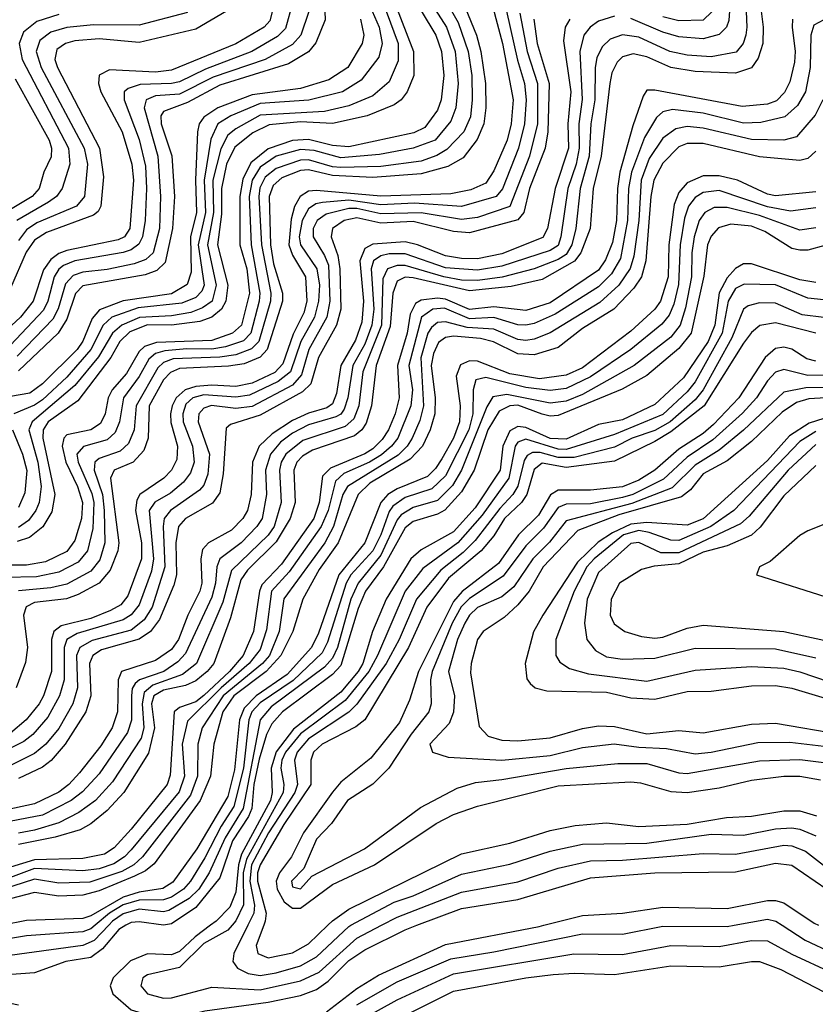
# Model space of a CAD drawing. Header units: inches. Extents: x 990535 to 1117859, y 769386 to 892122.
# Tile 887 of 1056: x 1060433 to 1062408, y 859804 to 862249. Entities that reach past the tile are written whole.
import ezdxf

# ---------------------------------------------------------------- set-up
doc = ezdxf.new("R2010")
doc.units = ezdxf.units.IN
doc.header["$MEASUREMENT"] = 0
doc.layers.add('B0865', color=7, linetype='Continuous')
doc.layers.add('B0866', color=7, linetype='Continuous')

msp = doc.modelspace()

# ---------------------------------------------------------------- linework, layer by layer
at = {"layer": 'B0865', "color": 5}
for points, elevation in [([(1060620, 860000), (1060610, 859991.6), (1060590, 859984), (1060450, 859973.6), (1060390, 859963.6), (1060270, 859994.4), (1060090, 859978), (1060058.2, 859961.8), (1060015.7, 859924.3), (1060007.3, 859910), (1060007.4, 859892.6), (1060016.5, 859876.5), (1060030, 859865.2), (1060090, 859839.8), (1060268.5, 859748.5)], 4640), ([(1060654.1, 860000), (1060617.8, 859962.2), (1060590, 859949.8), (1060390, 859922.7), (1060310, 859952.8), (1060250, 859961.6), (1060170, 859942.2), (1060090, 859935.6), (1060070, 859927.2), (1060049.2, 859910.8), (1060047.8, 859890), (1060170, 859829.6), (1060229.1, 859809.1), (1060311.9, 859771.9)], 4660), ([(1060696.9, 860000), (1060679.1, 859990), (1060638.4, 859941.6), (1060610, 859919.7), (1060547.7, 859910), (1060470, 859882.2), (1060390, 859876.3), (1060310, 859913.1), (1060250, 859920.9), (1060210.1, 859910), (1060177, 859890), (1060180.1, 859870), (1060259.6, 859839.6), (1060330, 859806), (1060350, 859801.4), (1060410, 859806.7), (1060430, 859802.6)], 4680), ([(1060907, 860000), (1060868.4, 859971.6), (1060830, 859935.1), (1060810, 859927.1), (1060750, 859929), (1060707.9, 859912.1), (1060664.9, 859870), (1060657.9, 859850), (1060664, 859830), (1060710.1, 859790), (1060770, 859772), (1060810, 859766.8), (1060892.3, 859787.7), (1061050, 859809.2), (1061130, 859825.8), (1061170, 859840.9), (1061198.8, 859861.2), (1061250, 859912.8), (1061290, 859939.3), (1061390, 859989), (1061419.1, 860000)], 4720), ([(1060960.3, 860000), (1060950, 859988.3), (1060890, 859954.6), (1060830, 859895.1), (1060750, 859876.7), (1060738.9, 859870), (1060733.4, 859850), (1060750.2, 859830), (1060790, 859819.4), (1060810, 859819.7), (1060910, 859846.5), (1061030, 859840.1), (1061130, 859861.8), (1061176.6, 859883.4), (1061270, 859967.7), (1061331, 860000)], 4740), ([(1060999.3, 860000), (1060964.9, 859930), (1060962.5, 859910), (1060974, 859894), (1061000.1, 859880.1), (1061030, 859875.7), (1061070, 859881.9), (1061130, 859899.6), (1061170, 859921.4), (1061250, 859997.2), (1061255.2, 860000)], 4760), ([(1061038.9, 860000), (1061020.3, 859950), (1061024.1, 859930), (1061050, 859919.1), (1061110, 859931.4), (1061150, 859953.9), (1061198.3, 860000)], 4780), ([(1061194.5, 859785.5), (1061270, 859843.1), (1061323.8, 859876.2), (1061490, 859952.2), (1061722.8, 859997.2), (1061734.1, 860000)], 4680), ([(1061270, 859802.9), (1061370, 859859.9), (1061503.2, 859916.8), (1061610, 859933.8), (1061830, 859978.5), (1061930, 859978), (1062030, 859998.1), (1062190, 859996.9), (1062206.9, 860000)], 4660), ([(1062326.4, 860000), (1062383.1, 859963.1), (1062450, 859931.6), (1062570, 859910), (1062630, 859918.1), (1062730, 859959.5), (1062790, 859970.9), (1062859.1, 859959.1), (1062950, 859925.6), (1062990, 859919.9), (1063030, 859920.9), (1063090, 859931.4), (1063243.9, 859976.1), (1063349, 860000)], 4660), ([(1061199.5, 859720.5), (1061370, 859815.2), (1061510, 859879.7), (1061809, 859929), (1061930, 859927.9), (1062050, 859950), (1062170, 859947.8), (1062250, 859962.1), (1062290, 859961.5), (1062350, 859928), (1062450, 859881.7)], 4640), ([(1061266.3, 859713.7), (1061510, 859836.5), (1061690, 859869.8), (1061757.9, 859877.9), (1061810, 859880.9), (1061910, 859878), (1062050, 859899.4), (1062170, 859897.3), (1062250, 859910.3), (1062270, 859909.8), (1062322.7, 859890), (1062430, 859835.1)], 4620)]:
    msp.add_lwpolyline(points, dxfattribs=dict(at, elevation=elevation))
at = {"layer": 'B0866', "color": 5}
for points, elevation in [([(1061448.7, 862370), (1061521.9, 862241.9), (1061546.9, 862170), (1061555.8, 862110), (1061556.5, 862050), (1061552.1, 862007.9), (1061535.9, 861970), (1061493.8, 861926.2), (1061468.7, 861911.3), (1061430, 861897.4), (1061330, 861884.2), (1061230, 861882.1), (1061210, 861883.3), (1061150, 861900.7), (1061130, 861900.4), (1061070, 861879.7), (1061042.4, 861857.6), (1061029.1, 861830.9), (1061026.9, 861810), (1061033.3, 861690), (1061056.4, 861570), (1061055.7, 861550), (1061026.6, 861450), (1061008.9, 861431.1), (1060970, 861417), (1060930, 861410.7), (1060813.7, 861406.3), (1060790, 861397.3), (1060775.8, 861384.1), (1060722, 861290), (1060717.2, 861230), (1060703.5, 861196.5), (1060682.3, 861177.7), (1060630, 861158.9), (1060619.6, 861150), (1060617.8, 861130), (1060638.9, 861070), (1060643.1, 861030), (1060644.8, 860950), (1060632.3, 860907.7), (1060610, 860879.1), (1060550, 860847.5), (1060510, 860838), (1060430, 860830.7)], 4260), ([(1061075.3, 862330), (1061054.2, 862245.8), (1061039.9, 862230), (1060970, 862189), (1060810, 862123.3), (1060770, 862118.1), (1060655.8, 862124.2), (1060630, 862110.8), (1060628.6, 862090), (1060634.6, 862070), (1060687.7, 861970), (1060711.5, 861890), (1060715.8, 861850), (1060706.1, 861730), (1060693, 861710), (1060677.5, 861702.5), (1060550, 861675.6), (1060530, 861668), (1060510, 861653.4), (1060492.5, 861627.5), (1060466.3, 861550), (1060434.9, 861510), (1060390, 861468.9)], 4020), ([(1061594.9, 862330), (1061632, 862190), (1061658.3, 862050), (1061653.5, 861990), (1061643, 861950), (1061610, 861873.8), (1061590, 861842.8), (1061553.4, 861826.6), (1061503.6, 861816.4), (1061329.3, 861810.7), (1061170, 861824.6), (1061150, 861823), (1061129.1, 861810), (1061115.1, 861784.9), (1061106.8, 861753.2), (1061101.3, 861690), (1061110, 861664), (1061142.8, 861610), (1061146.2, 861550), (1061138.8, 861521.2), (1061112.2, 861467.8), (1061086, 861394), (1061066.9, 861373.1), (1061010, 861346.3), (1060970, 861337.7), (1060910, 861341.6), (1060870, 861338), (1060844.1, 861330), (1060821.7, 861310), (1060811.2, 861290), (1060807.2, 861270), (1060808.5, 861248.5), (1060824.8, 861190), (1060823, 861157), (1060809.7, 861130.3), (1060791.2, 861110), (1060731.6, 861070), (1060724, 861056), (1060720.3, 861030), (1060735.2, 860950), (1060735.5, 860910), (1060701.7, 860818.3), (1060683.9, 860796.1), (1060658.4, 860781.6), (1060610, 860762.3), (1060536.2, 860743.8), (1060517.9, 860730), (1060512.1, 860710), (1060511.8, 860630), (1060492, 860570), (1060481.7, 860550), (1060449.4, 860510.6), (1060410, 860477.2)], 4320), ([(1062199.6, 862330), (1062193.6, 862246.4), (1062187.6, 862230), (1062170, 862212.1), (1062130, 862201.4), (1062070, 862206.2), (1062030, 862218.2), (1061950, 862251.9)], 4440), ([(1062234.8, 862310), (1062238.8, 862230), (1062236, 862210), (1062229.3, 862190), (1062211.6, 862168.4), (1062150, 862156.8), (1062090, 862161.1), (1062047.6, 862170), (1061970, 862205.3), (1061930, 862211.6), (1061899.2, 862200.8), (1061878.9, 862181.1), (1061866.2, 862153.8), (1061862, 862130), (1061860.7, 862050), (1061851, 861990), (1061847, 861910), (1061824.9, 861830), (1061813.5, 861730), (1061804, 861690), (1061790, 861665.7), (1061770, 861653.3), (1061710, 861629.8), (1061630.9, 861609.1), (1061570, 861601.3), (1061530, 861601.7), (1061485.7, 861610), (1061390, 861638.2), (1061370, 861638.7), (1061345.9, 861630), (1061334.3, 861605.7), (1061331.3, 861490), (1061285.3, 861374.7), (1061275, 861290), (1061262.6, 861257.4), (1061241.1, 861238.9), (1061136.2, 861203.8), (1061093.8, 861170), (1061082.5, 861150), (1061077.9, 861130), (1061082.2, 861050), (1061064.7, 860990), (1061050, 860969.1), (1060959.2, 860880.8), (1060937.2, 860802.8), (1060872.2, 860650), (1060837.3, 860622.7), (1060763.4, 860596.6), (1060741.9, 860578.1), (1060736.7, 860550), (1060741.2, 860490), (1060734.9, 860465.1), (1060663.3, 860356.7), (1060621.1, 860310), (1060579.8, 860280.2), (1060530, 860254.6), (1060470, 860236.3), (1060430, 860229.2)], 4460), ([(1061450, 862298.1), (1061492.5, 862230), (1061514, 862170), (1061521.5, 862090), (1061515.8, 862030), (1061503.2, 861996.8), (1061464.6, 861950), (1061410, 861929.6), (1061326.2, 861913.8), (1061230, 861905.7), (1061164, 861924), (1061130, 861926.4), (1061070.1, 861909.9), (1061030, 861882.7), (1061010.2, 861850), (1061003.1, 861810), (1061008, 861690), (1061029.5, 861570), (1061028, 861550), (1061006.6, 861470), (1060989, 861451), (1060943.7, 861436.3), (1060910, 861430.6), (1060848.3, 861431.7), (1060793.3, 861426.7), (1060770, 861419.6), (1060753.8, 861406.2), (1060730, 861363), (1060690.5, 861310), (1060680.5, 861250), (1060670, 861223.5), (1060650, 861205.6), (1060591.1, 861188.9), (1060574.9, 861170), (1060577.8, 861150), (1060612, 861072), (1060617, 861050), (1060614.5, 860985.5), (1060601.4, 860930), (1060578.2, 860901.8), (1060530, 860877.3), (1060474.5, 860865.5), (1060396.3, 860863.7)], 4240), ([(1061110.2, 862289.8), (1061092.7, 862227.3), (1061073.2, 862206.8), (1061009.3, 862170), (1060894.2, 862125.8), (1060830, 862094.9), (1060809.7, 862090.3), (1060732.3, 862087.7), (1060702.1, 862077.9), (1060692.7, 862070), (1060692.2, 862050), (1060730, 861951.7), (1060745.3, 861885.3), (1060748.2, 861830), (1060744.9, 861750), (1060737.7, 861710), (1060728.8, 861691.2), (1060710, 861677.4), (1060690, 861670.9), (1060570, 861649.7), (1060541.8, 861638.2), (1060530.5, 861629.5), (1060518.6, 861610), (1060503.1, 861550), (1060492.1, 861527.9), (1060410, 861440.9)], 4040), ([(1061364.4, 862290), (1061411.2, 862170), (1061411.5, 862110), (1061395.3, 862070), (1061380.3, 862050), (1061362.9, 862037.1), (1061295.6, 862010), (1061210, 861991.2), (1061130, 861995.2), (1061052.6, 861987.4), (1061012.1, 861967.9), (1060967.5, 861932.5), (1060946.9, 861890), (1060934.2, 861830), (1060934, 861766), (1060923.8, 861690), (1060949.6, 861590), (1060944.7, 861550), (1060933.8, 861530), (1060910, 861510), (1060880.4, 861499.6), (1060810, 861490), (1060750, 861490.9), (1060706.4, 861473.6), (1060682, 861450), (1060659.2, 861410), (1060577.4, 861302.6), (1060503.4, 861250), (1060491.5, 861230), (1060490.1, 861210), (1060520, 861070), (1060512.9, 861027.1), (1060490.3, 860989.7), (1060457, 860963), (1060427.1, 860952.9)], 4180), ([(1062271.2, 862290), (1062278.7, 862230), (1062278.2, 862190), (1062266.7, 862153.3), (1062250, 862129.4), (1062210, 862115.7), (1062110, 862119.9), (1062050, 862130), (1061990, 862156.3), (1061956.2, 862163.8), (1061930, 862156.6), (1061916.5, 862143.5), (1061903.5, 862116.5), (1061898.2, 862090), (1061876.9, 861910), (1061856.5, 861830), (1061849.3, 861730), (1061826.4, 861670), (1061810.4, 861649.6), (1061730, 861603.4), (1061653.5, 861586.5), (1061550, 861575.5), (1061410, 861607.7), (1061390, 861609.3), (1061370, 861599.7), (1061359.6, 861570), (1061353, 861487), (1061318.2, 861390), (1061306.9, 861290), (1061293.1, 861246.9), (1061282.3, 861230), (1061264.5, 861215.5), (1061159.8, 861180.2), (1061135, 861165), (1061121.3, 861150), (1061113.3, 861130), (1061117.1, 861050), (1061104.8, 861010), (1061070, 860952.3), (1060998.3, 860881.7), (1060981.9, 860858.1), (1060956.3, 860763.7), (1060914.9, 860650), (1060898.5, 860630), (1060870, 860607.1), (1060844.6, 860595.4), (1060790, 860584.1), (1060765.7, 860570), (1060760.5, 860550), (1060768.1, 860490), (1060752.7, 860427.3), (1060691.8, 860330), (1060650, 860285.4), (1060610, 860252), (1060583.2, 860236.8), (1060521.4, 860218.6), (1060430, 860200.6)], 4480), ([(1061189.8, 862290), (1061191.6, 862248.4), (1061168.5, 862191.5), (1061150, 862169.2), (1061100.5, 862139.5), (1060930, 862086.3), (1060850, 862043.4), (1060790, 862021), (1060783.5, 862010), (1060783.9, 861990), (1060810.8, 861910.8), (1060817.5, 861810), (1060812.8, 861730), (1060794.2, 861645.8), (1060773.9, 861626.1), (1060744.8, 861615.2), (1060590, 861588.2), (1060571.4, 861568.6), (1060550, 861504.8), (1060528.4, 861470), (1060430, 861376.9)], 4080), ([(1061430, 862270.4), (1061466.4, 862210), (1061480.5, 862170), (1061486.5, 862110), (1061479.1, 862050), (1061470, 862024), (1061439, 861981), (1061411.9, 861968.1), (1061250, 861933.2), (1061210, 861936), (1061150, 861951.5), (1061110, 861948.5), (1061050, 861928.1), (1061006.5, 861893.5), (1060986.9, 861853.1), (1060979.4, 861810), (1060980, 861690), (1060996.9, 861630), (1061003.7, 861570), (1060983.4, 861490), (1060961.5, 861470), (1060910, 861452.4), (1060772.9, 861447.1), (1060742.9, 861437.1), (1060730, 861425.2), (1060698.4, 861370), (1060662.7, 861330), (1060652.6, 861310), (1060645.2, 861270), (1060633.7, 861246.3), (1060609.9, 861230.1), (1060550, 861217.8), (1060542.6, 861210), (1060538.7, 861190), (1060547.6, 861150), (1060576.4, 861090), (1060588.9, 861050), (1060586.6, 861010), (1060570, 860955.5), (1060550, 860928.3), (1060497.1, 860902.9), (1060450, 860894.2), (1060370, 860894.1)], 4220), ([(1061641.8, 862270), (1061668.6, 862148.6), (1061686.6, 862090), (1061690.8, 862050), (1061686.7, 861990), (1061671.4, 861930), (1061631.4, 861828.6), (1061616.1, 861810), (1061530, 861785.2), (1061413.2, 861793.2), (1061330, 861788.7), (1061250, 861800.6), (1061184.8, 861795.2), (1061168.6, 861791.4), (1061150, 861779), (1061134.1, 861750), (1061126.6, 861710), (1061130.2, 861690), (1061170.7, 861630), (1061177, 861590), (1061175, 861550), (1061165.3, 861510), (1061131.4, 861450), (1061105.8, 861374.2), (1061074.7, 861350), (1061003.2, 861316.8), (1060970, 861311.6), (1060890, 861317.3), (1060862.7, 861310), (1060845.8, 861294.2), (1060837.9, 861270), (1060839.3, 861250), (1060862, 861190), (1060865.8, 861150), (1060856.7, 861123.3), (1060839.4, 861100.6), (1060807.2, 861072.8), (1060768.9, 861051.1), (1060754.8, 861030), (1060765.6, 860910), (1060760.2, 860879.8), (1060730, 860795.6), (1060710, 860770.7), (1060690, 860758.6), (1060575.4, 860724.6), (1060550.3, 860710), (1060543.3, 860690), (1060543.1, 860610), (1060532.1, 860570), (1060502.9, 860517.1), (1060466, 860474), (1060443.6, 860456.4), (1060390, 860430.2)], 4340), ([(1061910, 862257.7), (1061870, 862244.9), (1061849.7, 862230.3), (1061833.5, 862210), (1061824, 862170), (1061829.3, 862050.7), (1061821.3, 861990), (1061822.3, 861930), (1061814.6, 861890), (1061793.7, 861830), (1061776.9, 861710), (1061770, 861688.4), (1061750, 861676), (1061630, 861636.6), (1061570, 861626.6), (1061490, 861632.3), (1061390, 861667.7), (1061350, 861667.6), (1061330, 861662.3), (1061311.7, 861650), (1061305.3, 861630), (1061312, 861530), (1061307.3, 861490), (1061290, 861443.1), (1061260, 861390), (1061247.4, 861310), (1061238.5, 861281.5), (1061230.5, 861269.5), (1061217.7, 861262.3), (1061150, 861242.8), (1061110, 861222.4), (1061080.4, 861199.6), (1061055.4, 861170), (1061043.7, 861130), (1061045.8, 861070), (1061034.9, 861010), (1061021.8, 860990), (1060982.6, 860950), (1060929.8, 860910), (1060922.6, 860890), (1060919.1, 860850), (1060910, 860814.6), (1060844.8, 860675.2), (1060825.8, 860654.2), (1060790.7, 860630), (1060730.1, 860610), (1060719.4, 860600.6), (1060712.3, 860587.7), (1060710.3, 860570), (1060710.8, 860509.2), (1060700.8, 860479.2), (1060630, 860376.4), (1060588.7, 860331.3), (1060561, 860310), (1060490, 860273.2), (1060390, 860254.8)], 4440), ([(1060946.1, 862270), (1060870, 862225.2), (1060730, 862192.2), (1060630, 862201), (1060570, 862196.1), (1060546.9, 862190), (1060525.4, 862174.6), (1060520.2, 862150), (1060526.9, 862130), (1060630.8, 861930), (1060641, 861859), (1060634.3, 861785.7), (1060627.8, 861772.2), (1060616.5, 861763.5), (1060499.7, 861720.3), (1060470, 861701.5), (1060448.7, 861671.3), (1060410, 861582.2)], 3980), ([(1061674.7, 862265.3), (1061692.9, 862170), (1061718.7, 862090), (1061718.3, 861990), (1061698.8, 861910), (1061650, 861784.7), (1061570, 861758), (1061530, 861752.3), (1061429.6, 861769.6), (1061330, 861766.6), (1061270, 861780.1), (1061250, 861779.8), (1061194.3, 861765.7), (1061171.6, 861750), (1061161.9, 861730), (1061161.6, 861710), (1061190, 861663.3), (1061199.4, 861639.4), (1061203.4, 861550), (1061195.9, 861510), (1061151.3, 861430), (1061132.9, 861367.1), (1061110, 861341.3), (1061010, 861288.7), (1060970, 861283.7), (1060909.5, 861290.5), (1060890, 861284.5), (1060877.5, 861270), (1060876.4, 861250), (1060904.2, 861170), (1060900, 861120), (1060890, 861093.3), (1060879.6, 861080.4), (1060807.6, 861030), (1060791.7, 861010), (1060788.9, 860990), (1060793.7, 860890), (1060761.9, 860790), (1060741.8, 860758.2), (1060710, 860733.2), (1060613.1, 860706.9), (1060582.7, 860690), (1060573.9, 860670), (1060576.4, 860590), (1060565, 860550), (1060530, 860488.7), (1060498.3, 860450), (1060470, 860426.7), (1060410, 860397.2)], 4360), ([(1061308.4, 862270), (1061325.5, 862230), (1061333, 862190), (1061324.4, 862155.6), (1061281.2, 862098.8), (1061234.8, 862070), (1061151, 862049), (1061030, 862040.8), (1060957.5, 862010), (1060925.3, 861990), (1060907.8, 861952.2), (1060891, 861850), (1060894, 861770), (1060876.5, 861690), (1060891.1, 861590), (1060885, 861575), (1060870, 861559.2), (1060835.3, 861544.7), (1060726.9, 861533.1), (1060662.1, 861510), (1060640.5, 861490), (1060609.9, 861430), (1060550, 861361.3), (1060490, 861304.8), (1060470, 861291.3), (1060418.2, 861270)], 4140), ([(1061539.1, 862279.1), (1061567.4, 862210), (1061578.1, 862170), (1061589.5, 862090.5), (1061590.5, 862030), (1061585.1, 861990), (1061569.1, 861950.9), (1061534.5, 861905.5), (1061495.8, 861884.2), (1061430, 861865.7), (1061310, 861857.3), (1061210, 861861.7), (1061150, 861875.9), (1061130, 861874.6), (1061084.2, 861855.8), (1061062.6, 861837.4), (1061052.7, 861810), (1061056.1, 861690), (1061062.8, 861642.8), (1061085.6, 861570), (1061085.5, 861550), (1061047.3, 861430), (1061030, 861411), (1060990, 861394.3), (1060951.7, 861388.3), (1060830, 861382.4), (1060807.2, 861372.8), (1060790, 861354.3), (1060754.7, 861290), (1060751.8, 861210), (1060741, 861179), (1060715, 861150), (1060667.6, 861130), (1060658.8, 861110), (1060679.2, 860950), (1060676.6, 860930), (1060657.8, 860882.2), (1060630.6, 860849.4), (1060578.6, 860821.4), (1060549.1, 860810.9), (1060470, 860802), (1060449.1, 860790.9), (1060442.7, 860770), (1060452.2, 860690), (1060447.5, 860652.5), (1060423.9, 860590)], 4280), ([(1060530, 862262.1), (1060475.9, 862244.1), (1060442.2, 862217.8), (1060431.6, 862190), (1060438.8, 862150), (1060554.4, 861930), (1060557.2, 861890), (1060538.1, 861830), (1060524.2, 861810), (1060504.6, 861795.4), (1060426, 861750)], 3940), ([(1061150.6, 862269.4), (1061131.4, 862210), (1061110, 862186.9), (1061042.1, 862150), (1060913.7, 862106.3), (1060830, 862064), (1060770, 862059.5), (1060747.4, 862050), (1060741.7, 862030), (1060776.2, 861910), (1060782.9, 861810), (1060779.9, 861730), (1060764, 861670), (1060746.4, 861653.6), (1060717.5, 861642.5), (1060650, 861628.7), (1060590, 861622.2), (1060566, 861614), (1060547, 861593), (1060528.9, 861531.1), (1060515.2, 861504.8), (1060426.8, 861413.2)], 4060), ([(1061342.9, 862270), (1061372.4, 862190), (1061373.1, 862146.9), (1061350, 862094.1), (1061310, 862060.1), (1061250, 862034.9), (1061190, 862021.2), (1061030, 862011.5), (1060970, 861978), (1060950, 861961.9), (1060932.1, 861927.9), (1060912.7, 861850), (1060914.1, 861770), (1060899.2, 861690), (1060920.9, 861590), (1060910.6, 861550), (1060886.6, 861533.4), (1060857.9, 861522.1), (1060810, 861513.5), (1060730.3, 861509.7), (1060686.2, 861490), (1060663.3, 861470), (1060628.5, 861411.5), (1060570, 861340.2), (1060464.2, 861250), (1060455.8, 861230), (1060478, 861150), (1060486.1, 861090), (1060481.1, 861050), (1060473, 861030), (1060455.1, 861004.9), (1060430, 860988)], 4160), ([(1060850, 862266.7), (1060730, 862235.6), (1060616.4, 862236.4), (1060550, 862229.6), (1060510, 862217.7), (1060483, 862197), (1060474.2, 862170), (1060486.1, 862130), (1060593.5, 861930), (1060601.2, 861890), (1060594.2, 861810), (1060574.4, 861785.6), (1060475.9, 861744.1), (1060450, 861727), (1060430, 861700.6)], 3960), ([(1062151.9, 862268.1), (1062130, 862247.8), (1062070, 862245.8), (1062030, 862256.2)], 4420), ([(1061799.1, 862250), (1061787.5, 862230), (1061783.4, 862196.6), (1061801.3, 862070), (1061793.7, 861990), (1061795.6, 861930), (1061762.3, 861830), (1061743.6, 861730), (1061732.2, 861707.8), (1061630, 861667.5), (1061570, 861655), (1061530, 861655.7), (1061490, 861662.8), (1061421, 861690), (1061390, 861697), (1061310, 861691.8), (1061290, 861681), (1061277.4, 861650), (1061286.5, 861550), (1061282.4, 861497.6), (1061266.7, 861453.3), (1061230.5, 861390), (1061219.4, 861320.6), (1061210, 861295.1), (1061195.4, 861284.6), (1061150, 861272.1), (1061110, 861253.6), (1061059.9, 861220.1), (1061027.5, 861190), (1061011.3, 861150), (1061007.8, 861070), (1060998.3, 861030), (1060986.7, 861010), (1060958.8, 860981.2), (1060902.2, 860950), (1060886.8, 860933.2), (1060882.9, 860910), (1060885.2, 860850), (1060880.6, 860830), (1060850.7, 860770), (1060827.6, 860710), (1060810, 860685), (1060770, 860657.8), (1060685.9, 860630), (1060677.4, 860610), (1060675.5, 860530), (1060662.8, 860490), (1060634.5, 860445.5), (1060581.2, 860378.8), (1060555.2, 860350), (1060530, 860330.4), (1060470, 860301.3), (1060370, 860280)], 4420), ([(1062352, 862250), (1062351.1, 862230), (1062358.1, 862170), (1062356.6, 862143.4), (1062345.2, 862094.8), (1062331.7, 862068.3), (1062312.4, 862047.6), (1062290, 862038.7), (1062227.1, 862032.9), (1062010, 862074), (1061990, 862073.8), (1061980.7, 862059.3), (1061955.1, 861984.9), (1061923.5, 861870), (1061917, 861830), (1061914.5, 861750), (1061904.5, 861695.5), (1061887.5, 861652.5), (1061870, 861626.9), (1061750, 861546.1), (1061690, 861526.5), (1061610, 861536), (1061550, 861529.1), (1061490, 861555.2), (1061470, 861557.3), (1061430, 861552.5), (1061415.8, 861544.2), (1061402.7, 861517.3), (1061395.3, 861470), (1061371.4, 861390), (1061375.6, 861310), (1061365.6, 861270), (1061348.6, 861230), (1061333.3, 861206.7), (1061310, 861183.4), (1061289.6, 861170.4), (1061204.5, 861135.5), (1061184.7, 861115.3), (1061176.6, 861050), (1061163, 861010), (1061083, 860897), (1061034.5, 860845.5), (1061028.2, 860830), (1061013.6, 860730), (1060987.8, 860670), (1060954.2, 860630), (1060890, 860570.8), (1060870, 860554.9), (1060830, 860541.2), (1060816.5, 860530), (1060806.8, 860373.2), (1060799.1, 860350), (1060710, 860238.7), (1060667.4, 860192.6), (1060643.3, 860176.7), (1060590, 860165.8), (1060470, 860162.7), (1060410, 860144.1)], 4520), ([(1061279, 862250), (1061287.4, 862210), (1061283, 862190), (1061248.1, 862130), (1061200.6, 862099.4), (1061130, 862077.7), (1061010, 862062.3), (1060925.3, 862030), (1060890, 862006.8), (1060878.8, 861990), (1060874.5, 861970), (1060869.7, 861850.3), (1060872.2, 861770), (1060857.1, 861710), (1060858.4, 861621.6), (1060848.5, 861591.5), (1060810, 861568.3), (1060690, 861550.4), (1060631.3, 861528.7), (1060613.2, 861506.8), (1060589.7, 861450.3), (1060575.4, 861430), (1060490, 861345), (1060458.2, 861321.8), (1060410, 861313.4)], 4120), ([(1062430, 862248.8), (1062405.1, 862234.9), (1062397.2, 862210), (1062395.7, 862130), (1062384, 862070), (1062364.5, 862035.5), (1062332.8, 862007.2), (1062273.3, 861993.3), (1062230, 861992.1), (1062130, 862016.5), (1062054, 862026), (1062030, 862019.8), (1062014.3, 862005.7), (1061984.1, 861955.9), (1061952.2, 861870), (1061944.8, 861830), (1061942.3, 861750), (1061924.4, 861655.6), (1061902.6, 861617.4), (1061870, 861585.5), (1061762.6, 861517.4), (1061710, 861494.2), (1061690, 861490), (1061670, 861491.4), (1061610, 861509.4), (1061550, 861506.2), (1061487.9, 861532.1), (1061458.7, 861530), (1061430.9, 861510), (1061399.6, 861390), (1061408.3, 861330), (1061404.3, 861290), (1061371.5, 861210), (1061356.4, 861190), (1061331.3, 861168.7), (1061301.2, 861150), (1061238.1, 861121.9), (1061217, 861103), (1061198.6, 861030), (1061181.8, 860990), (1061101.9, 860878.1), (1061058.6, 860830), (1061046.2, 860733.8), (1061030, 860684.7), (1061002.9, 860650), (1060933.1, 860590), (1060850, 860507.2), (1060836.8, 860450), (1060841.9, 860370), (1060828.8, 860331.3), (1060710, 860187.5), (1060693.1, 860170), (1060666.9, 860153.1), (1060630, 860140.5), (1060590, 860135.2), (1060470, 860141.3), (1060410, 860118.5)], 4540), ([(1061709.4, 862250), (1061718, 862190), (1061747.9, 862090), (1061744.4, 861970), (1061737.8, 861930), (1061698.9, 861830), (1061685, 861770), (1061670, 861751.8), (1061550, 861719.3), (1061510, 861722.8), (1061410, 861747.5), (1061330, 861743.7), (1061270, 861756.5), (1061238.9, 861750), (1061209.8, 861730), (1061206.6, 861710), (1061222.9, 861662.9), (1061228, 861630), (1061230.5, 861530), (1061220, 861490), (1061174.7, 861410), (1061155.6, 861344.4), (1061135, 861325), (1061030, 861266.7), (1060956.1, 861243.9), (1060945.5, 861234.5), (1060938.5, 861121.5), (1060930, 861073.9), (1060911.8, 861048.2), (1060845, 861010), (1060827.2, 860990), (1060821, 860950), (1060822, 860870), (1060815.7, 860844.3), (1060780.2, 860759.8), (1060757.5, 860730), (1060730, 860710.5), (1060636, 860684), (1060614.4, 860670), (1060606.1, 860650), (1060610, 860570), (1060597.5, 860530), (1060545.8, 860450), (1060510.9, 860409.1), (1060490, 860392.7), (1060430, 860364.4)], 4380), ([(1060422.1, 862102.1), (1060506, 861950), (1060512, 861930), (1060511.5, 861908.5), (1060492.6, 861870), (1060481, 861830), (1060463.8, 861810), (1060397.9, 861770)], 3920), ([(1062427.3, 862050), (1062408.2, 862011.8), (1062361.9, 861958.1), (1062330.7, 861949.3), (1062250, 861951.1), (1062130, 861979.8), (1062090, 861983.7), (1062062.1, 861977.9), (1062030, 861954.6), (1061996, 861904), (1061976.2, 861850), (1061969.9, 861750), (1061958.1, 861661.9), (1061948.9, 861631.1), (1061920.5, 861590), (1061873.4, 861546.6), (1061750, 861471.6), (1061710, 861455.3), (1061690, 861452), (1061670, 861454.4), (1061610, 861480.6), (1061544.3, 861484.3), (1061490, 861498.6), (1061470, 861497.1), (1061455.2, 861484.8), (1061446.7, 861470), (1061429.1, 861409.1), (1061435.9, 861290), (1061426.2, 861253.8), (1061407.3, 861210), (1061395, 861190), (1061372.6, 861167.4), (1061246.6, 861090), (1061235.6, 861070), (1061211.9, 860990), (1061190.9, 860950), (1061089, 860811), (1061077.1, 860730), (1061053, 860670), (1061035.8, 860650), (1060937.9, 860570), (1060886.3, 860490), (1060875, 860450), (1060874.8, 860370), (1060856.8, 860323.2), (1060738, 860170), (1060716.1, 860150), (1060686.3, 860133.7), (1060607, 860107), (1060530, 860104.8), (1060470, 860114.8), (1060390, 860088.6)], 4560), ([(1062410, 861922.7), (1062390, 861903.8), (1062370, 861899), (1062270, 861908.6), (1062130, 861941), (1062090, 861941.1), (1062070, 861932.9), (1062030, 861892.5), (1062007.5, 861850), (1062000.2, 861810), (1061987.8, 861650), (1061977.2, 861610), (1061958.1, 861581.9), (1061908.4, 861530), (1061830, 861482.2), (1061770, 861435.1), (1061710, 861416.9), (1061670, 861419.3), (1061609.2, 861449.2), (1061577.5, 861457.5), (1061510, 861462.7), (1061490, 861459.7), (1061473.1, 861446.9), (1061460.4, 861419.6), (1061454.3, 861390), (1061464.5, 861310), (1061463.8, 861270), (1061452.4, 861230), (1061432.9, 861190), (1061402.6, 861157.4), (1061302.2, 861097.8), (1061273.4, 861070), (1061223.5, 860950), (1061176.6, 860883.4), (1061136.4, 860810), (1061111.1, 860730), (1061081.2, 860670), (1061044.6, 860630), (1060965, 860570), (1060937.5, 860530), (1060915, 860450), (1060906.4, 860370), (1060881.2, 860310), (1060767, 860153), (1060745, 860135), (1060717.9, 860122.1), (1060630, 860085.3), (1060590, 860074.8), (1060530, 860072.2), (1060470, 860081.2), (1060390, 860060.6)], 4580), ([(1062410, 861821.3), (1062310, 861811.4), (1062290, 861815.7), (1062215.2, 861850), (1062170, 861861), (1062130, 861861.4), (1062090, 861843.7), (1062070, 861819.9), (1062058.3, 861790), (1062045.1, 861690), (1062043.2, 861610), (1062023.9, 861550), (1062010, 861529.9), (1061950, 861475.7), (1061830, 861384.7), (1061790, 861366.1), (1061723.3, 861356.7), (1061650, 861369.8), (1061570, 861401.2), (1061550, 861402), (1061527.9, 861392.1), (1061516.6, 861363.4), (1061526.9, 861290), (1061524.8, 861250), (1061509.9, 861210), (1061481.5, 861158.5), (1061465.8, 861134.2), (1061445.4, 861114.6), (1061370, 861083.7), (1061347.3, 861070), (1061330, 861050.2), (1061289.9, 860950), (1061225.3, 860870), (1061174.8, 860725.2), (1061157.8, 860690), (1061097.2, 860622.8), (1061020.3, 860570), (1060990, 860539.5), (1060978.7, 860510), (1060966.4, 860386.4), (1060950, 860319.5), (1060873.1, 860190), (1060813, 860107), (1060788.3, 860091.7), (1060730, 860082.2), (1060690, 860069.9), (1060610, 860023.4), (1060590, 860016.8), (1060450, 860012.2), (1060391.4, 860000)], 4620), ([(1062410, 861781.4), (1062346.5, 861773.5), (1062290, 861784), (1062170, 861825), (1062130, 861819.3), (1062110, 861807.1), (1062094, 861786), (1062083.9, 861756.1), (1062072.7, 861690), (1062068.5, 861591.5), (1062057.3, 861542.7), (1062045.3, 861514.7), (1062027.6, 861492.4), (1061950, 861430.2), (1061850, 861361.8), (1061790, 861332.9), (1061750, 861328.4), (1061690, 861335.3), (1061590, 861360.3), (1061565.4, 861354.6), (1061558.7, 861330), (1061558, 861270), (1061548.1, 861230), (1061490, 861116.2), (1061456.3, 861083.7), (1061390, 861062), (1061359.5, 861040.5), (1061350, 861027.6), (1061330, 860969.3), (1061310, 860930), (1061255.3, 860870), (1061243.6, 860850), (1061196.9, 860703.1), (1061183.7, 860676.3), (1061111.8, 860608.2), (1061030, 860552.4), (1061009.6, 860530), (1061002.3, 860510), (1060988.5, 860390), (1060965, 860295), (1060933.4, 860246.6), (1060892.4, 860167.6), (1060857.1, 860110), (1060839.7, 860090), (1060810, 860069.7), (1060790, 860063.1), (1060730, 860062.5), (1060690, 860050.5), (1060655.6, 860030), (1060620, 860000)], 4640), ([(1062410, 861731.8), (1062370, 861726.1), (1062270, 861763), (1062190, 861782.4), (1062157.7, 861782.3), (1062134.1, 861770), (1062120.2, 861750), (1062107.5, 861710), (1062101.5, 861670), (1062101.2, 861610), (1062086.5, 861533.5), (1062072.8, 861490), (1062050, 861460.4), (1061958.9, 861390), (1061830, 861318.2), (1061790, 861301.2), (1061750, 861296.4), (1061642.3, 861317.7), (1061607.9, 861312.1), (1061592.6, 861287.4), (1061530.3, 861130), (1061508, 861092), (1061470, 861055), (1061410, 861037.9), (1061380.5, 861019.5), (1061370, 861006.9), (1061330, 860919.3), (1061273.3, 860850), (1061255.6, 860810), (1061221.8, 860690), (1061210, 860663.4), (1061190, 860641.4), (1061057.8, 860542.2), (1061030.4, 860510), (1060987.6, 860290), (1060942.9, 860217.1), (1060903.1, 860130), (1060877.4, 860090), (1060853.7, 860066.3), (1060803.4, 860036.6), (1060790, 860033.8), (1060730, 860040.3), (1060690, 860028.9), (1060663.7, 860010), (1060654.1, 860000)], 4660), ([(1062431.9, 861688.1), (1062390, 861676.9), (1062370, 861676.2), (1062350, 861681), (1062283.1, 861723.1), (1062250, 861735.7), (1062199, 861741), (1062167.8, 861732.2), (1062150, 861711.6), (1062140.9, 861690), (1062131.7, 861611.7), (1062099.8, 861470), (1062070, 861432.5), (1061990, 861365.4), (1061928.6, 861331.4), (1061770, 861266), (1061750, 861264.5), (1061730.6, 861269.4), (1061670, 861291.5), (1061649.8, 861290.2), (1061623.5, 861276.5), (1061595.7, 861230), (1061561.7, 861130), (1061530, 861076.4), (1061488.7, 861031.3), (1061470, 861020.7), (1061410, 861002.9), (1061390, 860987.1), (1061336.7, 860890), (1061291.2, 860830), (1061273, 860787), (1061230, 860645.2), (1061210, 860623.1), (1061085.2, 860530), (1061059.3, 860500.7), (1061046.1, 860473.9), (1061027.7, 860412.3), (1061014.2, 860350), (1061009, 860290), (1061001.1, 860270), (1060961, 860210), (1060930, 860118), (1060870, 860044.2), (1060810, 860003.4), (1060790, 860000.3), (1060730, 860008.9), (1060710, 860007.4), (1060696.9, 860000)], 4680), ([(1062410, 861596.6), (1062370, 861602.7), (1062250, 861642.5), (1062230, 861642.8), (1062210, 861631), (1062190, 861608), (1062169.4, 861570.6), (1062159, 861490), (1062142.1, 861450), (1062080.9, 861359.1), (1062010, 861293), (1061930, 861255), (1061870, 861243.7), (1061790, 861207), (1061750, 861208.8), (1061690, 861235.9), (1061670, 861238.3), (1061650, 861227.8), (1061632.4, 861190), (1061625.6, 861130), (1061563.5, 861036.5), (1061510, 860977.2), (1061430, 860932.4), (1061404.2, 860910), (1061343, 860810), (1061309.1, 860730), (1061284.8, 860650), (1061273.7, 860630), (1061230, 860578.6), (1061112.9, 860487), (1061070, 860430.5), (1061057.5, 860390), (1061059.6, 860330), (1061056, 860310), (1060983.5, 860176.5), (1060976.3, 860150), (1060970, 860082.5), (1060954.6, 860045.4), (1060920.5, 860010), (1060907, 860000)], 4720), ([(1062430, 861552.8), (1062390, 861557.6), (1062310, 861590.5), (1062232.1, 861592.1), (1062210, 861581.2), (1062192.2, 861550), (1062177.5, 861470), (1062110.2, 861349.8), (1062090, 861324.4), (1062030, 861268.5), (1061910, 861219), (1061790, 861181.3), (1061770, 861182.6), (1061690, 861206.8), (1061670, 861199.7), (1061663.5, 861190), (1061647.5, 861110), (1061581.4, 861018.6), (1061520.6, 860950), (1061434, 860886), (1061390.2, 860829.9), (1061321.8, 860670), (1061299.8, 860630), (1061241.4, 860558.6), (1061130, 860475.3), (1061092.9, 860430), (1061083.7, 860410), (1061081, 860390), (1061089.2, 860350), (1061087.5, 860330), (1060996, 860164), (1060988.2, 860130), (1060989.1, 860050.9), (1060970, 860011), (1060960.3, 860000)], 4740), ([(1062430, 861509.3), (1062375.8, 861515.8), (1062310, 861545.1), (1062270, 861545.4), (1062242.1, 861537.9), (1062229.8, 861530), (1062201.1, 861458.9), (1062130, 861329.7), (1062110, 861304.9), (1062048.1, 861250), (1062010, 861228.7), (1061953.7, 861210), (1061910, 861187.2), (1061810, 861161.4), (1061770, 861161.3), (1061725.6, 861174.4), (1061705.9, 861174.1), (1061693.3, 861166.7), (1061685.9, 861154.1), (1061669.7, 861090.3), (1061657.6, 861070), (1061624.8, 861035.2), (1061564.3, 860955.7), (1061534.4, 860925.6), (1061478.3, 860881.7), (1061417.9, 860810), (1061375.4, 860710), (1061343.2, 860650), (1061270.5, 860549.5), (1061250.4, 860529.6), (1061150, 860463), (1061122.2, 860430), (1061115.1, 860410), (1061123.1, 860350), (1061116.1, 860330), (1061050.8, 860230), (1061008.2, 860150), (1061004.3, 860110), (1061016, 860050), (1061014, 860030), (1060999.3, 860000)], 4760), ([(1062409.4, 861470.6), (1062310, 861495.9), (1062270.7, 861489.3), (1062250, 861472.1), (1062230, 861445.6), (1062132.3, 861290), (1062050, 861225.4), (1062010, 861201), (1061910, 861152.4), (1061790, 861136.5), (1061730, 861147.3), (1061710, 861131.8), (1061691.9, 861070), (1061678.6, 861050), (1061637, 861010), (1061610, 860967.4), (1061579.2, 860930), (1061497.6, 860862.4), (1061444.1, 860790), (1061398.5, 860690), (1061290, 860510.6), (1061267.4, 860492.6), (1061183.7, 860450), (1061162.6, 860430), (1061155.8, 860410), (1061155.6, 860350), (1061088.7, 860250), (1061030, 860150.4), (1061023.6, 860130), (1061023.4, 860110), (1061045.1, 860030), (1061042.6, 860010), (1061038.9, 860000)], 4780), ([(1062410, 861401.1), (1062387, 861407), (1062350, 861430.6), (1062330, 861435.6), (1062310, 861432.3), (1062284.3, 861410), (1062218.6, 861310), (1062156, 861244), (1062130, 861221.6), (1062070, 861182.7), (1062009.8, 861130), (1061970, 861105.8), (1061930, 861088.7), (1061850, 861080.3), (1061770, 861080.9), (1061751.1, 861068.9), (1061721.5, 861018.5), (1061671.1, 860970), (1061621.5, 860898.5), (1061531.4, 860828.6), (1061510, 860803.9), (1061423.5, 860630), (1061401.2, 860558.8), (1061376.3, 860503.7), (1061305, 860415), (1061230, 860355.5), (1061210, 860330.8), (1061138, 860230), (1061107.9, 860170), (1061078.2, 860130), (1061069.9, 860110), (1061072.1, 860090), (1061090, 860058.1), (1061110, 860042.8), (1061130, 860042.4), (1061210, 860101.3), (1061314.2, 860150), (1061467.1, 860252.9), (1061510, 860275.3), (1061570, 860295.7), (1061770, 860346.6), (1061950, 860356.6), (1061974.2, 860354.2), (1062050, 860332.1), (1062090, 860329.8), (1062170, 860341), (1062250, 860360.2), (1062330, 860370), (1062370, 860370.3), (1062421.2, 860361.3)], 4820), ([(1062490, 861366), (1062390, 861365.7), (1062330, 861380.6), (1062310, 861373.3), (1062290, 861352.4), (1062262.8, 861310), (1062228, 861272), (1062154.3, 861205.7), (1062090, 861162.3), (1062031.9, 861108.1), (1061955.1, 861070), (1061930, 861062.4), (1061850, 861046.7), (1061790, 861046), (1061770, 861037.9), (1061733.7, 860986.3), (1061690, 860942.5), (1061633.2, 860866.8), (1061550, 860811.9), (1061529.2, 860790.8), (1061506.8, 860750), (1061457.2, 860630), (1061453.3, 860610), (1061454.7, 860550), (1061449.1, 860530), (1061405.2, 860474.9), (1061349.8, 860390.2), (1061309.5, 860350.5), (1061246.6, 860310), (1061206.8, 860253.2), (1061170, 860213.6), (1061138.9, 860141.1), (1061107.7, 860110), (1061110, 860095.3), (1061130, 860090.8), (1061158.3, 860121.7), (1061289.4, 860190), (1061427.8, 860292.2), (1061519.3, 860340.7), (1061565.1, 860354.9), (1061630, 860361.8), (1061789.6, 860389.6), (1061918.1, 860401.9), (1061990, 860401.9), (1062070, 860378.5), (1062090, 860376.9), (1062270, 860408.6), (1062370, 860411.9), (1062430, 860404.1)], 4840), ([(1062470, 861335.1), (1062385.1, 861334.9), (1062330, 861323.5), (1062230.3, 861229.7), (1062170, 861180.1), (1062110, 861142.3), (1062053.4, 861086.6), (1061952.7, 861047.3), (1061790, 861004.6), (1061748.2, 860951.8), (1061706.7, 860910), (1061659.6, 860840.4), (1061630, 860815.9), (1061570, 860788.9), (1061550, 860770.2), (1061538.2, 860750), (1061519.9, 860710), (1061497.8, 860630), (1061512.2, 860570), (1061510.5, 860529.5), (1061499, 860501), (1061451.6, 860450), (1061457.7, 860430), (1061497.2, 860417.2), (1061630, 860410.5), (1061750, 860421.9), (1061830, 860441.3), (1061909.1, 860450.9), (1061970, 860442.2), (1062038.9, 860438.9), (1062110, 860425.9), (1062149.8, 860429.8), (1062266.1, 860453.9), (1062344.9, 860455.1), (1062430, 860445.1)], 4860), ([(1062490, 861312.8), (1062392.5, 861307.5), (1062362, 861298), (1062326, 861274), (1062250, 861201.7), (1062190, 861153.4), (1062130, 861120.9), (1062098.6, 861081.4), (1062076.1, 861063.9), (1061920.6, 861019.4), (1061819.2, 860980.8), (1061732.6, 860890), (1061697.9, 860830), (1061670, 860795.8), (1061635.9, 860764.1), (1061583.4, 860730), (1061569.7, 860710), (1061554, 860650), (1061552.7, 860627.3), (1061573.9, 860493.9), (1061596.1, 860470), (1061630, 860459.5), (1061670, 860457.8), (1061750, 860465.6), (1061830, 860489.1), (1061870, 860495.3), (1061910, 860493.8), (1061990, 860475.9), (1062070, 860483.5), (1062130, 860477.7), (1062250, 860499.9), (1062310, 860502.3), (1062474.2, 860474.2)], 4880), ([(1062430, 861258.9), (1062392.8, 861247.2), (1062344.6, 861215.4), (1062290, 861154.4), (1062130.4, 861009.6), (1062090, 860994), (1061990, 861000.3), (1061950, 860996), (1061905.2, 860974.8), (1061868.9, 860951.1), (1061818.2, 860901.8), (1061732.3, 860770), (1061708.7, 860728.7), (1061687.8, 860650), (1061692.3, 860612.3), (1061700.5, 860600.5), (1061712.6, 860590), (1061742.1, 860582.1), (1061890, 860579.1), (1061950, 860564.5), (1062010, 860561.4), (1062090, 860580.5), (1062150, 860581.2), (1062250, 860594.8), (1062310, 860595.5), (1062350, 860589.1), (1062530, 860535.4)], 4920), ([(1060415.1, 861230), (1060439.7, 861170), (1060450.6, 861129.4), (1060446.1, 861073.9), (1060430, 861037.8)], 4140), ([(1062410, 861226.1), (1062370, 861201.1), (1062206.3, 861030), (1062149.2, 860990), (1062070, 860955.8), (1062050, 860956.1), (1061995.8, 860975.8), (1061970, 860980.4), (1061932.4, 860970), (1061859.5, 860910), (1061841.3, 860890), (1061809.3, 860830), (1061763.9, 860710), (1061764, 860670), (1061773.8, 860653.8), (1061797.9, 860637.9), (1061844.9, 860624.9), (1061990, 860606.1), (1062110, 860633.3), (1062250, 860642.4), (1062330, 860638.9), (1062370, 860629.6), (1062550, 860568.6)], 4940), ([(1062410, 861193.7), (1062340.9, 861130), (1062244.1, 861015.9), (1062223.1, 860996.9), (1062070, 860925.1), (1062024.8, 860924.8), (1061970, 860950.5), (1061950, 860948.3), (1061870, 860875.7), (1061841.8, 860810), (1061835.5, 860750), (1061841.3, 860710), (1061862.5, 860682.5), (1061890, 860667.1), (1061930, 860660.5), (1062010, 860663.4), (1062110, 860688.4), (1062310, 860686.7), (1062410, 860664.3)], 4960), ([(1062410, 861141.7), (1062330, 861066.2), (1062271.5, 860988.5), (1062250, 860968.6), (1062190, 860942.2), (1062130, 860927), (1062070, 860897.3), (1062008.1, 860891.9), (1061976.7, 860883.3), (1061922, 860850), (1061901.5, 860810), (1061899, 860770), (1061908.9, 860748.9), (1061935.9, 860730), (1061977.1, 860717.1), (1062010, 860712.8), (1062030, 860715.4), (1062090, 860737.9), (1062130, 860745.1), (1062330, 860729.8), (1062430, 860708.2)], 4980), ([(1062430, 860995.7), (1062390, 860979.9), (1062370, 860967.8), (1062296.6, 860903.4), (1062270.2, 860890), (1062262.4, 860870), (1062450, 860811.1)], 5020), ([(1061198.3, 860000), (1061210, 860011.2), (1061250, 860039.8), (1061530, 860177.5), (1061650, 860203.8), (1061750, 860235.5), (1061812.2, 860247.8), (1061890, 860254.5), (1061970, 860245.6), (1062090, 860251), (1062188.1, 860268.1), (1062250, 860270.9), (1062330, 860284.4), (1062370, 860284.7), (1062411.6, 860271.6)], 4780), ([(1061255.2, 860000), (1061362.7, 860057.3), (1061410, 860073.3), (1061530, 860127.2), (1061650, 860152.1), (1061750, 860183.9), (1061830, 860201.9), (1061990, 860203.8), (1062150, 860226.2), (1062230, 860223.8), (1062310, 860239.5), (1062350, 860242), (1062370, 860238.9), (1062410, 860222.4)], 4760), ([(1061331, 860000), (1061370, 860020.6), (1061530, 860082.2), (1061670, 860108), (1061770, 860141.6), (1061850, 860160.4), (1061930, 860161.8), (1062130, 860178.5), (1062210, 860177), (1062330, 860199), (1062350, 860197.1), (1062383.9, 860183.9), (1062470, 860117.3)], 4740), ([(1061419.1, 860000), (1061530, 860041.9), (1061670, 860064.3), (1061850, 860117.9), (1062010, 860130), (1062210, 860132.7), (1062310, 860154), (1062350, 860149.3), (1062437.4, 860090)], 4720), ([(1061734.1, 860000), (1061830, 860024.1), (1061930.1, 860030.1), (1062030, 860045), (1062190, 860041.8), (1062290, 860061.3), (1062310, 860061.5), (1062330, 860055.6), (1062405.2, 860005.2), (1062416, 860000)], 4680), ([(1062206.9, 860000), (1062290, 860015), (1062310.4, 860010.4), (1062326.4, 860000)], 4660)]:
    msp.add_lwpolyline(points, dxfattribs=dict(at, elevation=elevation))

doc.saveas('drawing.dxf')
